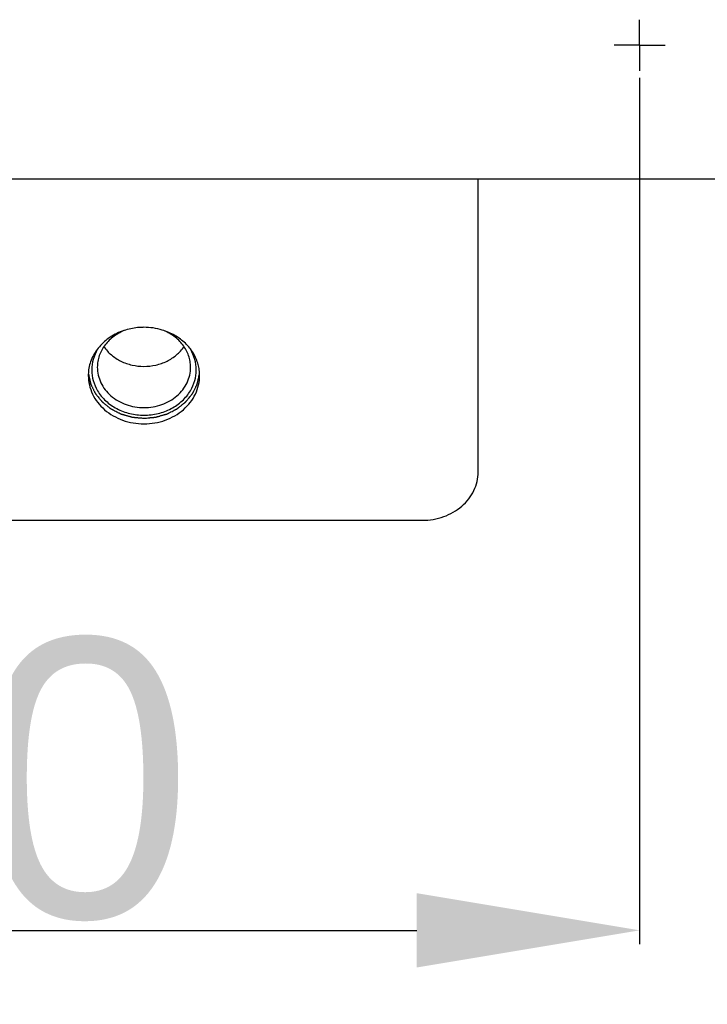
# Model space of a CAD drawing. Header units: millimetres. Extents: x 1117 to 38156, y -1945 to 7303.
# Tile 660 of 831: x 22862 to 22924, y 891 to 979. Entities that reach past the tile are written whole.
import ezdxf

# ---------------------------------------------------------------- set-up
doc = ezdxf.new("R2010")
doc.units = ezdxf.units.MM
doc.styles.get("Standard").update_dxf_attribs({"font": 'arial.ttf'})
doc.dimstyles.new('ISO-25', dxfattribs={"dimtxt": 2.5, "dimasz": 2.5, "dimexe": 1.25, "dimexo": 0.625, "dimtad": 1, "dimtxsty": 'Standard', "dimcen": 2.5, "dimadec": 0, "dimazin": 0, "dimtfac": 1, "dimtmove": 0, "dimatfit": 3, "dimfxl": 0, "dimarcsym": 0})

# ---------------------------------------------------------------- blocks, each defined once
blk = doc.blocks.new('*D54')
at = {"color": 0, "linetype": 'Continuous', "lineweight": -2}
for p, q in [((22787.958, 973.688), (22787.958, 895.909)), ((22917.958, 973.688), (22917.958, 895.909)), ((22807.958, 897.159), (22897.958, 897.159))]:
    blk.add_line(p, q, dxfattribs=at)
at = {"color": 0, "linetype": 'Continuous'}
for points in [[(22807.958, 900.492), (22807.958, 893.826), (22787.958, 897.159)], [(22897.958, 900.492), (22897.958, 893.826), (22917.958, 897.159)]]:
    blk.add_solid(points, dxfattribs=at)
at = {"layer": 'Defpoints', "color": 0, "linetype": 'Continuous'}
for p in [(22787.958, 974.313), (22917.958, 974.313), (22917.958, 897.159)]:
    blk.add_point(p, dxfattribs=at)
at = {"color": 0, "linetype": 'Continuous', "insert": (22848.758, 923.33), "char_height": 25, "width": 8.4, "attachment_point": 2}
blk.add_mtext('130', dxfattribs=at)

msp = doc.modelspace()

# ---------------------------------------------------------------- linework, layer by layer
at = {"linetype": 'Continuous'}
for p, q in [((22917.958, 976.608), (22917.958, 978.903)), ((22917.958, 976.608), (22915.664, 976.608)), ((22917.958, 976.608), (22920.253, 976.608)), ((22917.958, 976.608), (22917.958, 974.313)), ((22682.958, 964.608), (23022.958, 964.608)), ((22903.458, 938.297), (22903.458, 964.608)), ((22788.458, 933.967), (22898.458, 933.967))]:
    msp.add_line(p, q, dxfattribs=at)
for centre, radius, start, end in [((22873.466, 945.603), 5.685, 73.25547, 90.07299), ((22874.639, 946.948), 3.82, 7.71532, 15.04054), ((22872.219, 946.956), 3.761, 172.28541, 179.98195), ((22874.698, 946.956), 3.761, 0.01805, 7.71459)]:
    msp.add_arc(centre, radius, start, end, dxfattribs=at)
for points, knots in [([(22871.813, 951.047), (22871.38, 950.916), (22870.556, 950.553), (22869.525, 949.722), (22868.794, 948.67), (22868.547, 947.864), (22868.492, 947.461)], [0, 0, 0, 0, 0.263716, 0.518221, 0.762802, 1, 1, 1, 1]), ([(22871.814, 951.043), (22871.446, 950.907), (22870.756, 950.546), (22870.058, 949.877), (22869.654, 949.255), (22869.434, 948.758), (22869.3, 948.239), (22869.27, 947.884), (22869.27, 947.707)], [0, 0, 0, 0, 0.263765, 0.517314, 0.64058, 0.761702, 0.881263, 1, 1, 1, 1]), ([(22873.458, 951.288), (22873.319, 951.288), (22872.764, 951.268), (22872.211, 951.167), (22871.813, 951.047)], [0, 0, 0, 0, 0.251421, 1, 1, 1, 1]), ([(22878.328, 947.94), (22878.232, 948.297), (22877.93, 948.997), (22877.201, 949.898), (22876.24, 950.61), (22875.494, 950.929), (22875.103, 951.047)], [0, 0, 0, 0, 0.237766, 0.483177, 0.737564, 1, 1, 1, 1]), ([(22877.646, 947.707), (22877.646, 947.884), (22877.616, 948.239), (22877.483, 948.758), (22877.263, 949.255), (22876.859, 949.877), (22876.161, 950.546), (22875.47, 950.907), (22875.103, 951.043)], [0, 0, 0, 0, 0.118737, 0.238298, 0.35942, 0.482686, 0.736235, 1, 1, 1, 1]), ([(22869.292, 949.318), (22869.124, 949.036), (22868.861, 948.432), (22868.725, 947.457), (22868.861, 946.483), (22869.124, 945.879), (22869.292, 945.597)], [0, 0, 0, 0, 0.252202, 0.5, 0.747798, 1, 1, 1, 1]), ([(22869.861, 949.55), (22870.049, 949.277), (22870.511, 948.774), (22871.381, 948.212), (22872.385, 947.86), (22873.1, 947.781), (22873.458, 947.781)], [0, 0, 0, 0, 0.238657, 0.486159, 0.741001, 1, 1, 1, 1]), ([(22873.458, 947.781), (22873.817, 947.781), (22874.532, 947.86), (22875.536, 948.212), (22876.406, 948.774), (22876.868, 949.277), (22877.055, 949.55)], [0, 0, 0, 0, 0.258999, 0.513841, 0.761343, 1, 1, 1, 1]), ([(22877.625, 945.597), (22877.793, 945.879), (22878.056, 946.483), (22878.191, 947.457), (22878.056, 948.432), (22877.793, 949.036), (22877.625, 949.318)], [0, 0, 0, 0, 0.252202, 0.5, 0.747798, 1, 1, 1, 1]), ([(22869.27, 947.707), (22869.27, 947.47), (22869.325, 946.991), (22869.568, 946.303), (22869.96, 945.671), (22870.486, 945.119), (22871.125, 944.668), (22871.852, 944.333), (22872.64, 944.127), (22873.185, 944.081), (22873.458, 944.081)], [0, 0, 0, 0, 0.116061, 0.233553, 0.353644, 0.477048, 0.60394, 0.733974, 0.866356, 1, 1, 1, 1]), ([(22873.458, 944.081), (22873.732, 944.081), (22874.277, 944.127), (22875.064, 944.333), (22875.792, 944.668), (22876.431, 945.119), (22876.957, 945.671), (22877.349, 946.303), (22877.592, 946.991), (22877.646, 947.47), (22877.646, 947.707)], [0, 0, 0, 0, 0.133644, 0.266026, 0.39606, 0.522952, 0.646356, 0.766447, 0.883939, 1, 1, 1, 1]), ([(22868.458, 946.957), (22868.458, 946.674), (22868.524, 946.102), (22868.813, 945.281), (22869.282, 944.526), (22870.128, 943.638), (22871.53, 942.842), (22873.458, 942.518), (22875.387, 942.842), (22876.789, 943.638), (22877.635, 944.526), (22878.104, 945.281), (22878.393, 946.102), (22878.458, 946.674), (22878.458, 946.957)], [0, 0, 0, 0, 0.058141, 0.117025, 0.177188, 0.239019, 0.367202, 0.5, 0.632798, 0.760981, 0.822812, 0.882975, 0.941859, 1, 1, 1, 1]), ([(22868.476, 947.092), (22868.491, 947.027), (22868.519, 946.898), (22868.555, 946.736), (22868.584, 946.606), (22868.602, 946.525), (22868.616, 946.46), (22868.627, 946.412), (22868.637, 946.363), (22868.646, 946.322), (22868.654, 946.29), (22868.659, 946.266), (22868.663, 946.245), (22868.667, 946.229), (22868.669, 946.219), (22868.671, 946.211), (22868.673, 946.203), (22868.678, 946.193), (22868.683, 946.182), (22868.691, 946.166), (22868.7, 946.147), (22868.715, 946.116), (22868.734, 946.077), (22868.764, 946.016), (22868.802, 945.938), (22868.847, 945.846), (22868.893, 945.753), (22868.938, 945.66), (22868.976, 945.583), (22869.006, 945.521), (22869.029, 945.475), (22869.048, 945.436), (22869.061, 945.409), (22869.068, 945.394), (22869.074, 945.382), (22869.079, 945.372), (22869.082, 945.365), (22869.085, 945.36), (22869.087, 945.356), (22869.089, 945.353), (22869.094, 945.347), (22869.104, 945.335), (22869.118, 945.317), (22869.135, 945.297), (22869.151, 945.276), (22869.174, 945.249), (22869.213, 945.201), (22869.268, 945.132), (22869.358, 945.022), (22869.447, 944.913), (22869.525, 944.817), (22869.57, 944.762), (22869.603, 944.721), (22869.631, 944.686), (22869.653, 944.659), (22869.67, 944.638), (22869.682, 944.623), (22869.691, 944.613), (22869.695, 944.608), (22869.698, 944.603), (22869.702, 944.6), (22869.706, 944.597), (22869.71, 944.594), (22869.717, 944.588), (22869.73, 944.578), (22869.747, 944.564), (22869.769, 944.547), (22869.797, 944.524), (22869.833, 944.496), (22869.876, 944.462), (22869.933, 944.416), (22870.004, 944.359), (22870.089, 944.291), (22870.175, 944.223), (22870.246, 944.166), (22870.303, 944.121), (22870.346, 944.087), (22870.381, 944.058), (22870.41, 944.035), (22870.431, 944.018), (22870.449, 944.004), (22870.461, 943.994), (22870.468, 943.989), (22870.474, 943.984), (22870.479, 943.98), (22870.485, 943.977), (22870.492, 943.974), (22870.504, 943.967), (22870.523, 943.958), (22870.548, 943.945), (22870.581, 943.928), (22870.623, 943.907), (22870.673, 943.881), (22870.74, 943.847), (22870.857, 943.787), (22870.99, 943.719), (22871.124, 943.651), (22871.207, 943.609), (22871.266, 943.579), (22871.299, 943.562), (22871.324, 943.549), (22871.349, 943.537), (22871.37, 943.526), (22871.385, 943.518), (22871.392, 943.515), (22871.396, 943.513), (22871.401, 943.512), (22871.407, 943.51), (22871.416, 943.507), (22871.427, 943.504), (22871.44, 943.5), (22871.459, 943.495), (22871.49, 943.486), (22871.535, 943.473), (22871.59, 943.457), (22871.662, 943.436), (22871.752, 943.41), (22871.861, 943.379), (22871.969, 943.348), (22872.078, 943.317), (22872.168, 943.291), (22872.241, 943.27), (22872.286, 943.257), (22872.322, 943.247), (22872.345, 943.24), (22872.363, 943.235), (22872.376, 943.231), (22872.388, 943.227), (22872.397, 943.227), (22872.407, 943.226), (22872.419, 943.225), (22872.439, 943.223), (22872.463, 943.221), (22872.493, 943.218), (22872.532, 943.214), (22872.58, 943.21), (22872.639, 943.204), (22872.697, 943.199), (22872.775, 943.191), (22872.873, 943.182), (22873.029, 943.168), (22873.224, 943.149), (22873.38, 943.135), (22873.458, 943.127)], [0, 0, 0, 0, 0.03125, 0.0625, 0.078125, 0.09375, 0.101562, 0.109375, 0.117188, 0.125, 0.128906, 0.132812, 0.136719, 0.138672, 0.140625, 0.141602, 0.142578, 0.144531, 0.146484, 0.148438, 0.152344, 0.15625, 0.164062, 0.171875, 0.1875, 0.203125, 0.21875, 0.234375, 0.25, 0.257812, 0.265625, 0.273438, 0.277344, 0.279297, 0.28125, 0.283203, 0.28418, 0.285156, 0.285645, 0.286133, 0.287109, 0.289062, 0.292969, 0.296875, 0.300781, 0.304688, 0.3125, 0.328125, 0.34375, 0.375, 0.390625, 0.398438, 0.40625, 0.414062, 0.417969, 0.421875, 0.425781, 0.426758, 0.427734, 0.428711, 0.429199, 0.429688, 0.430664, 0.431641, 0.433594, 0.4375, 0.441406, 0.445312, 0.453125, 0.460938, 0.46875, 0.484375, 0.5, 0.515625, 0.53125, 0.539062, 0.546875, 0.554688, 0.558594, 0.5625, 0.566406, 0.568359, 0.569336, 0.570312, 0.571289, 0.572266, 0.573242, 0.574219, 0.578125, 0.582031, 0.585938, 0.59375, 0.601562, 0.609375, 0.625, 0.65625, 0.671875, 0.6875, 0.695312, 0.699219, 0.703125, 0.707031, 0.710938, 0.712891, 0.713867, 0.714355, 0.714844, 0.71582, 0.716797, 0.71875, 0.720703, 0.722656, 0.726562, 0.734375, 0.742188, 0.75, 0.765625, 0.78125, 0.796875, 0.8125, 0.828125, 0.835938, 0.84375, 0.847656, 0.851562, 0.853516, 0.855469, 0.857422, 0.858398, 0.859375, 0.861328, 0.863281, 0.867188, 0.871094, 0.875, 0.882812, 0.890625, 0.898438, 0.90625, 0.921875, 0.9375, 0.96875, 1, 1, 1, 1]), ([(22873.458, 943.127), (22873.534, 943.134), (22873.686, 943.148), (22873.875, 943.165), (22874.027, 943.179), (22874.122, 943.188), (22874.197, 943.195), (22874.254, 943.2), (22874.311, 943.205), (22874.359, 943.209), (22874.396, 943.213), (22874.425, 943.215), (22874.449, 943.217), (22874.468, 943.219), (22874.479, 943.22), (22874.489, 943.221), (22874.498, 943.222), (22874.51, 943.225), (22874.524, 943.229), (22874.542, 943.234), (22874.565, 943.241), (22874.602, 943.251), (22874.648, 943.264), (22874.722, 943.285), (22874.814, 943.311), (22874.924, 943.343), (22875.035, 943.374), (22875.145, 943.405), (22875.237, 943.431), (22875.311, 943.452), (22875.366, 943.468), (22875.412, 943.481), (22875.444, 943.49), (22875.463, 943.495), (22875.476, 943.499), (22875.488, 943.502), (22875.497, 943.505), (22875.503, 943.507), (22875.508, 943.508), (22875.512, 943.51), (22875.519, 943.513), (22875.534, 943.521), (22875.555, 943.531), (22875.58, 943.544), (22875.605, 943.557), (22875.638, 943.574), (22875.697, 943.603), (22875.78, 943.646), (22875.914, 943.713), (22876.048, 943.781), (22876.165, 943.84), (22876.232, 943.874), (22876.282, 943.9), (22876.324, 943.921), (22876.357, 943.938), (22876.382, 943.95), (22876.401, 943.96), (22876.414, 943.966), (22876.42, 943.969), (22876.426, 943.973), (22876.432, 943.977), (22876.437, 943.981), (22876.444, 943.987), (22876.457, 943.997), (22876.474, 944.011), (22876.496, 944.028), (22876.524, 944.051), (22876.56, 944.079), (22876.603, 944.113), (22876.66, 944.158), (22876.732, 944.215), (22876.817, 944.283), (22876.903, 944.351), (22876.974, 944.408), (22877.031, 944.453), (22877.074, 944.487), (22877.11, 944.515), (22877.139, 944.538), (22877.16, 944.555), (22877.178, 944.569), (22877.19, 944.579), (22877.197, 944.585), (22877.202, 944.588), (22877.205, 944.591), (22877.209, 944.594), (22877.213, 944.598), (22877.217, 944.603), (22877.225, 944.614), (22877.238, 944.629), (22877.255, 944.65), (22877.277, 944.677), (22877.305, 944.711), (22877.338, 944.752), (22877.383, 944.807), (22877.462, 944.903), (22877.551, 945.012), (22877.641, 945.122), (22877.697, 945.19), (22877.736, 945.238), (22877.758, 945.266), (22877.775, 945.286), (22877.792, 945.307), (22877.806, 945.324), (22877.816, 945.336), (22877.82, 945.342), (22877.823, 945.345), (22877.825, 945.349), (22877.827, 945.354), (22877.831, 945.361), (22877.836, 945.371), (22877.842, 945.382), (22877.849, 945.398), (22877.862, 945.424), (22877.881, 945.462), (22877.903, 945.507), (22877.933, 945.568), (22877.971, 945.644), (22878.016, 945.735), (22878.061, 945.826), (22878.106, 945.917), (22878.144, 945.993), (22878.174, 946.054), (22878.192, 946.091), (22878.207, 946.122), (22878.217, 946.141), (22878.224, 946.156), (22878.23, 946.167), (22878.235, 946.177), (22878.237, 946.185), (22878.239, 946.193), (22878.241, 946.204), (22878.245, 946.221), (22878.249, 946.241), (22878.255, 946.266), (22878.262, 946.3), (22878.272, 946.341), (22878.283, 946.392), (22878.294, 946.442), (22878.309, 946.508), (22878.328, 946.592), (22878.358, 946.725), (22878.396, 946.892), (22878.426, 947.026), (22878.441, 947.092)], [0, 0, 0, 0, 0.03125, 0.0625, 0.078125, 0.09375, 0.101562, 0.109375, 0.117188, 0.125, 0.128906, 0.132812, 0.136719, 0.138672, 0.140625, 0.141602, 0.142578, 0.144531, 0.146484, 0.148438, 0.152344, 0.15625, 0.164062, 0.171875, 0.1875, 0.203125, 0.21875, 0.234375, 0.25, 0.257812, 0.265625, 0.273438, 0.277344, 0.279297, 0.28125, 0.283203, 0.28418, 0.285156, 0.285645, 0.286133, 0.287109, 0.289062, 0.292969, 0.296875, 0.300781, 0.304688, 0.3125, 0.328125, 0.34375, 0.375, 0.390625, 0.398438, 0.40625, 0.414062, 0.417969, 0.421875, 0.425781, 0.426758, 0.427734, 0.428711, 0.429688, 0.430664, 0.431641, 0.433594, 0.4375, 0.441406, 0.445312, 0.453125, 0.460938, 0.46875, 0.484375, 0.5, 0.515625, 0.53125, 0.539062, 0.546875, 0.554688, 0.558594, 0.5625, 0.566406, 0.568359, 0.569336, 0.570312, 0.570801, 0.571289, 0.572266, 0.573242, 0.574219, 0.578125, 0.582031, 0.585938, 0.59375, 0.601562, 0.609375, 0.625, 0.65625, 0.671875, 0.6875, 0.695312, 0.699219, 0.703125, 0.707031, 0.710938, 0.712891, 0.713867, 0.714355, 0.714844, 0.71582, 0.716797, 0.71875, 0.720703, 0.722656, 0.726562, 0.734375, 0.742188, 0.75, 0.765625, 0.78125, 0.796875, 0.8125, 0.828125, 0.835938, 0.84375, 0.847656, 0.851562, 0.853516, 0.855469, 0.857422, 0.858398, 0.859375, 0.861328, 0.863281, 0.867188, 0.871094, 0.875, 0.882812, 0.890625, 0.898438, 0.90625, 0.921875, 0.9375, 0.96875, 1, 1, 1, 1]), ([(22869.292, 945.597), (22869.391, 945.431), (22869.615, 945.11), (22870.161, 944.529), (22871.007, 943.938), (22872.186, 943.497), (22873.033, 943.398), (22873.458, 943.398)], [0, 0, 0, 0, 0.117938, 0.238171, 0.485166, 0.740261, 1, 1, 1, 1]), ([(22873.458, 943.398), (22873.884, 943.398), (22874.73, 943.497), (22875.91, 943.938), (22876.756, 944.529), (22877.301, 945.11), (22877.526, 945.431), (22877.625, 945.597)], [0, 0, 0, 0, 0.259739, 0.514834, 0.761829, 0.882062, 1, 1, 1, 1]), ([(22898.458, 933.967), (22899.106, 933.967), (22900.388, 934.182), (22901.789, 934.978), (22902.635, 935.866), (22903.104, 936.621), (22903.393, 937.441), (22903.458, 938.014), (22903.458, 938.297)], [0, 0, 0, 0, 0.265603, 0.521962, 0.645623, 0.765956, 0.883708, 1, 1, 1, 1])]:
    msp.add_open_spline(points, degree=3, knots=knots, dxfattribs=at)

# ---------------------------------------------------------------- dimensions: what is measured, and where the dimension line sits
dim = msp.add_linear_dim(base=(22917.958, 897.159), p1=(22787.958, 974.313), p2=(22917.958, 974.313), dimstyle='ISO-25', override={"dimtxt": 25, "dimasz": 20, "dimdsep": 46}, dxfattribs=at)
dim.commit()
dim.dimension.update_dxf_attribs({"geometry": '*D54', "text_midpoint": (22848.758, 897.159), "dimtype": 160})

doc.saveas('drawing.dxf')
